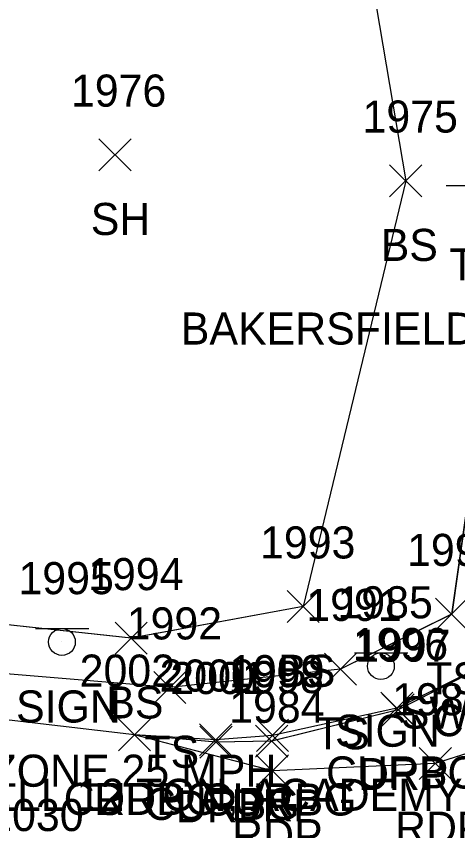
# Model space of a CAD drawing. Extents: x 1554668 to 1563881, y 831386 to 834374.
# Drawn here: x 1562148.4 to 1562175.9, y 832399.7 to 832450.5 of the extents above; entities that cross this region are included whole.
import ezdxf

# ---------------------------------------------------------------- set-up
doc = ezdxf.new("R2010")
doc.units = 0
for name, color, linetype in [('L_A', 7, 'Continuous'), ('L_I', 7, 'Continuous'), ('L_TIC', 7, 'Continuous'), ('LELB', 7, 'Continuous'), ('P_A', 7, 'Continuous'), ('P_I', 7, 'Continuous'), ('P_TIC', 7, 'Continuous'), ('PET', 7, 'Continuous'), ('R_A', 7, 'Continuous'), ('R_I', 7, 'Continuous'), ('R_TIC', 7, 'Continuous'), ('RC', 7, 'Continuous'), ('RDP', 7, 'Continuous'), ('S_A', 7, 'Continuous'), ('S_C', 7, 'Continuous'), ('S_I', 7, 'Continuous'), ('SSGN', 7, 'Continuous')]:
    doc.layers.add(name, color=color, linetype=linetype)

msp = doc.modelspace()

# ---------------------------------------------------------------- linework, layer by layer
at = {"layer": 'L_TIC'}
for points in [[(1562153.527, 832440.872), (1562155.527, 832442.872)], [(1562155.527, 832440.872), (1562153.527, 832442.872)], [(1562171.663, 832439.255), (1562173.663, 832441.255)], [(1562173.663, 832439.255), (1562171.663, 832441.255)], [(1562165.27, 832412.713), (1562167.27, 832414.713)], [(1562167.27, 832412.713), (1562165.27, 832414.713)], [(1562174.529, 832412.248), (1562176.529, 832414.248)], [(1562176.529, 832412.248), (1562174.529, 832414.248)], [(1562154.542, 832410.739), (1562156.542, 832412.739)], [(1562156.542, 832410.739), (1562154.542, 832412.739)], [(1562167.588, 832408.819), (1562169.588, 832410.819)], [(1562169.588, 832408.819), (1562167.588, 832410.819)], [(1562156.952, 832407.666), (1562158.952, 832409.666)], [(1562158.952, 832407.666), (1562156.952, 832409.666)]]:
    msp.add_lwpolyline(points, dxfattribs=at)
at = {"layer": 'LELB'}
for points in [[(1562210.41, 832626.42), (1562210.537, 832609.657), (1562216.796, 832601.217), (1562216.052, 832593.984), (1562213.549, 832588.716), (1562210.394, 832574.823), (1562204.483, 832572.6), (1562197.684, 832541.88), (1562188.616, 832493.838), (1562183.246, 832458.258), (1562179.201, 832439.043), (1562175.529, 832413.248), (1562168.588, 832409.819), (1562157.952, 832408.666), (1562128.284, 832411.143)], [(1562210.413, 832626.419), (1562210.541, 832609.659), (1562216.8, 832601.219), (1562216.055, 832593.981), (1562213.553, 832588.717), (1562210.397, 832574.819), (1562204.487, 832572.601), (1562197.687, 832541.878), (1562188.621, 832493.833), (1562183.254, 832458.254), (1562179.204, 832439.04), (1562175.535, 832413.246), (1562168.592, 832409.816), (1562157.951, 832408.661), (1562128.285, 832411.139)], [(1562210.413, 832626.419), (1562210.541, 832609.659), (1562216.8, 832601.219), (1562216.055, 832593.981), (1562213.553, 832588.717), (1562210.397, 832574.819), (1562204.487, 832572.601), (1562197.687, 832541.878), (1562188.621, 832493.833), (1562183.254, 832458.254), (1562179.204, 832439.04), (1562175.535, 832413.246), (1562168.592, 832409.816), (1562157.951, 832408.661), (1562128.285, 832411.139)], [(1562210.413, 832626.419), (1562210.541, 832609.659), (1562216.8, 832601.219), (1562216.055, 832593.981), (1562213.553, 832588.717), (1562210.397, 832574.819), (1562204.487, 832572.601), (1562197.687, 832541.878), (1562188.621, 832493.833), (1562183.254, 832458.254), (1562179.204, 832439.04), (1562175.535, 832413.246), (1562168.592, 832409.816), (1562157.951, 832408.661), (1562128.285, 832411.139)], [(1562203.741, 832591.616), (1562201.136, 832578.156), (1562191.26, 832544.104), (1562178.711, 832494.678), (1562169.384, 832459.632), (1562172.663, 832440.255), (1562166.27, 832413.713), (1562155.542, 832411.739), (1562128.75, 832414.636)], [(1562203.746, 832591.618), (1562201.14, 832578.156), (1562191.262, 832544.099), (1562178.714, 832494.676), (1562169.392, 832459.628), (1562172.669, 832440.252), (1562166.274, 832413.71), (1562155.548, 832411.736), (1562128.755, 832414.633)], [(1562203.746, 832591.618), (1562201.14, 832578.156), (1562191.262, 832544.099), (1562178.714, 832494.676), (1562169.392, 832459.628), (1562172.669, 832440.252), (1562166.274, 832413.71), (1562155.548, 832411.736), (1562128.755, 832414.633)], [(1562203.746, 832591.618), (1562201.14, 832578.156), (1562191.262, 832544.099), (1562178.714, 832494.676), (1562169.392, 832459.628), (1562172.669, 832440.252), (1562166.274, 832413.71), (1562155.548, 832411.736), (1562128.755, 832414.633)]]:
    msp.add_lwpolyline(points, dxfattribs=at)
at = {"layer": 'P_TIC'}
for points in [[(1562154.74, 832404.723), (1562156.74, 832406.723)], [(1562156.74, 832404.723), (1562154.74, 832406.723)], [(1562173.512, 832402.937), (1562175.512, 832404.937)], [(1562175.512, 832402.937), (1562173.512, 832404.937)], [(1562163.345, 832402.47), (1562165.345, 832404.47)], [(1562165.345, 832402.47), (1562163.345, 832404.47)]]:
    msp.add_lwpolyline(points, dxfattribs=at)
at = {"layer": 'PET'}
for points in [[(1562195.311, 832417.053), (1562184.242, 832407.01), (1562174.512, 832403.937), (1562164.345, 832403.47), (1562155.74, 832405.723), (1562127.664, 832409.012)], [(1562195.315, 832417.049), (1562184.246, 832407.007), (1562174.512, 832403.932), (1562164.351, 832403.469), (1562155.74, 832405.718), (1562127.672, 832409.011)], [(1562195.315, 832417.049), (1562184.246, 832407.007), (1562174.512, 832403.932), (1562164.351, 832403.469), (1562155.74, 832405.718), (1562127.672, 832409.011)], [(1562195.315, 832417.049), (1562184.246, 832407.007), (1562174.512, 832403.932), (1562164.351, 832403.469), (1562155.74, 832405.718), (1562127.672, 832409.011)]]:
    msp.add_lwpolyline(points, dxfattribs=at)
at = {"layer": 'R_TIC'}
for points in [[(1562171.11, 832406.377), (1562173.11, 832408.377)], [(1562173.11, 832406.377), (1562171.11, 832408.377)], [(1562171.2, 832406.279), (1562173.2, 832408.279)], [(1562173.2, 832406.279), (1562171.2, 832408.279)], [(1562154.74, 832404.723), (1562156.74, 832406.723)], [(1562156.74, 832404.723), (1562154.74, 832406.723)], [(1562154.74, 832404.723), (1562156.74, 832406.723)], [(1562156.74, 832404.723), (1562154.74, 832406.723)], [(1562163.355, 832404.69), (1562165.355, 832406.69)], [(1562165.355, 832404.69), (1562163.355, 832406.69)], [(1562159.808, 832404.417), (1562161.808, 832406.417)], [(1562161.808, 832404.417), (1562159.808, 832406.417)], [(1562159.828, 832404.261), (1562161.828, 832406.261)], [(1562161.828, 832404.261), (1562159.828, 832406.261)], [(1562163.3, 832404.323), (1562165.3, 832406.323)], [(1562165.3, 832404.323), (1562163.3, 832406.323)]]:
    msp.add_lwpolyline(points, dxfattribs=at)
at = {"layer": 'RC'}
for points in [[(1562178.76, 832410.637), (1562172.11, 832407.377), (1562164.355, 832405.69), (1562160.808, 832405.417), (1562155.74, 832405.723)], [(1562178.759, 832410.631), (1562172.113, 832407.374), (1562164.36, 832405.688), (1562160.811, 832405.413), (1562155.74, 832405.718)], [(1562178.759, 832410.631), (1562172.113, 832407.374), (1562164.36, 832405.688), (1562160.811, 832405.413), (1562155.74, 832405.718)], [(1562178.759, 832410.631), (1562172.113, 832407.374), (1562164.36, 832405.688), (1562160.811, 832405.413), (1562155.74, 832405.718)]]:
    msp.add_lwpolyline(points, dxfattribs=at)
at = {"layer": 'RDP'}
for points in [[(1562212.318, 832569), (1562206.956, 832539.334), (1562200.362, 832503.943), (1562203.35, 832500.931), (1562204.546, 832497.614), (1562204.616, 832494.175), (1562203.679, 832489.08), (1562202.055, 832485.007), (1562200.217, 832483.013), (1562196.24, 832481.228), (1562191.877, 832457.552), (1562194.162, 832455.649), (1562195.533, 832453.446), (1562196.269, 832448.256), (1562193.544, 832433.721), (1562192.016, 832427.307), (1562189.238, 832421.373), (1562184.805, 832415.828), (1562181.591, 832412.696), (1562178.76, 832410.637), (1562172.2, 832407.279), (1562164.3, 832405.323), (1562160.828, 832405.261), (1562155.74, 832405.723)], [(1562212.32, 832568.996), (1562206.96, 832539.333), (1562200.367, 832503.936), (1562203.352, 832500.931), (1562204.551, 832497.607), (1562204.62, 832494.171), (1562203.682, 832489.077), (1562202.061, 832485), (1562200.218, 832483.013), (1562196.24, 832481.228), (1562191.878, 832457.55), (1562194.169, 832455.645), (1562195.534, 832453.444), (1562196.273, 832448.253), (1562193.551, 832433.72), (1562192.016, 832427.303), (1562189.24, 832421.369), (1562184.81, 832415.825), (1562181.598, 832412.695), (1562178.759, 832410.631), (1562172.204, 832407.276), (1562164.305, 832405.321), (1562160.83, 832405.257), (1562155.74, 832405.718)], [(1562212.32, 832568.996), (1562206.96, 832539.333), (1562200.367, 832503.936), (1562203.352, 832500.931), (1562204.551, 832497.607), (1562204.62, 832494.171), (1562203.682, 832489.077), (1562202.061, 832485), (1562200.218, 832483.013), (1562196.24, 832481.228), (1562191.878, 832457.55), (1562194.169, 832455.645), (1562195.534, 832453.444), (1562196.273, 832448.253), (1562193.551, 832433.72), (1562192.016, 832427.303), (1562189.24, 832421.369), (1562184.81, 832415.825), (1562181.598, 832412.695), (1562178.759, 832410.631), (1562172.204, 832407.276), (1562164.305, 832405.321), (1562160.83, 832405.257), (1562155.74, 832405.718)], [(1562212.32, 832568.996), (1562206.96, 832539.333), (1562200.367, 832503.936), (1562203.352, 832500.931), (1562204.551, 832497.607), (1562204.62, 832494.171), (1562203.682, 832489.077), (1562202.061, 832485), (1562200.218, 832483.013), (1562196.24, 832481.228), (1562191.878, 832457.55), (1562194.169, 832455.645), (1562195.534, 832453.444), (1562196.273, 832448.253), (1562193.551, 832433.72), (1562192.016, 832427.303), (1562189.24, 832421.369), (1562184.81, 832415.825), (1562181.598, 832412.695), (1562178.759, 832410.631), (1562172.204, 832407.276), (1562164.305, 832405.321), (1562160.83, 832405.257), (1562155.74, 832405.718)]]:
    msp.add_lwpolyline(points, dxfattribs=at)
at = {"layer": 'SSGN'}
for p, q in [((1562175.184, 832439.964), (1562183.781, 832439.964)), ((1562149.57, 832412.341), (1562152.903, 832412.341)), ((1562151.217, 832411.508), (1562151.217, 832411.508)), ((1562169.473, 832410.834), (1562172.806, 832410.834)), ((1562171.119, 832410), (1562171.119, 832410))]:
    msp.add_line(p, q, dxfattribs=at)
for centre in [(1562151.217, 832411.508), (1562171.119, 832410)]:
    msp.add_circle(centre, 0.833, dxfattribs=at)

# ---------------------------------------------------------------- texts
at = {"layer": 'L_A'}
for s, p in [('SH', (1562153.016, 832436.872)), ('BS', (1562171.104, 832435.255)), ('BS', (1562164.711, 832408.713)), ('TS', (1562173.938, 832408.248)), ('BS', (1562153.983, 832406.739)), ('TS', (1562166.998, 832404.819)), ('TS', (1562156.361, 832403.666))]:
    msp.add_text(s, height=2, dxfattribs=at).set_placement(p)
at = {"layer": 'L_I'}
for s, p in [('1976', (1562151.779, 832444.872)), ('1975', (1562169.97, 832443.255)), ('1993', (1562163.577, 832416.713)), ('1990', (1562172.749, 832416.248)), ('1994', (1562152.849, 832414.739)), ('1991', (1562166.462, 832412.819)), ('1992', (1562155.259, 832411.666))]:
    msp.add_text(s, height=2, dxfattribs=at).set_placement(p)
at = {"layer": 'P_A'}
for p in [(1562153.228, 832400.723), (1562172, 832398.937), (1562161.833, 832398.47)]:
    msp.add_text('RDP', height=2, dxfattribs=at).set_placement(p)
at = {"layer": 'P_I'}
for s, p in [('2002', (1562152.323, 832408.723)), ('1983', (1562171.819, 832406.937)), ('1984', (1562161.652, 832406.47)), ('2030', (1562146.619, 832399.724))]:
    msp.add_text(s, height=2, dxfattribs=at).set_placement(p)
at = {"layer": 'R_A'}
for s, p in [('SWC1 SWC', (1562172.364, 832406.109)), ('SWC1 SWC', (1562172.364, 832406.109)), ('CURBG', (1562174.342, 832405.637)), ('CURBG', (1562167.693, 832402.377)), ('DRP', (1562169.688, 832402.279)), ('CURBG', (1562151.323, 832400.723)), ('DRP', (1562153.228, 832400.723)), ('CURBG', (1562159.938, 832400.69)), ('CURBG', (1562156.39, 832400.417)), ('DRP', (1562158.317, 832400.261)), ('DRP', (1562161.788, 832400.323))]:
    msp.add_text(s, height=2, dxfattribs=at).set_placement(p)
at = {"layer": 'R_I'}
for s, p in [('1996', (1562169.362, 832410.377)), ('1997', (1562169.507, 832410.279)), ('2002', (1562152.323, 832408.723)), ('2002', (1562152.323, 832408.723)), ('1999', (1562161.654, 832408.69)), ('2000', (1562157.304, 832408.417)), ('2001', (1562157.978, 832408.261)), ('1998', (1562161.607, 832408.323))]:
    msp.add_text(s, height=2, dxfattribs=at).set_placement(p)
at = {"layer": 'S_A'}
for s, p in [('TSIGN', (1562175.382, 832434.043)), ('SIGN', (1562148.355, 832406.487)), ('SIGN', (1562168.257, 832404.98))]:
    msp.add_text(s, height=2, dxfattribs=at).set_placement(p)
at = {"layer": 'S_C'}
for s, p in [('BAKERSFIELD ELEM. SCHOOL', (1562158.634, 832430.043)), ('SCHOOL ZONE 25 MPH', (1562134.725, 832402.487)), ('LLL 12 TON, ACADEMY RD. & MM', (1562146.927, 832400.98))]:
    msp.add_text(s, height=2, dxfattribs=at).set_placement(p)
at = {"layer": 'S_I'}
for s, p in [('1995', (1562148.504, 832414.487)), ('1985', (1562168.407, 832412.98))]:
    msp.add_text(s, height=2, dxfattribs=at).set_placement(p)

doc.saveas('drawing.dxf')
